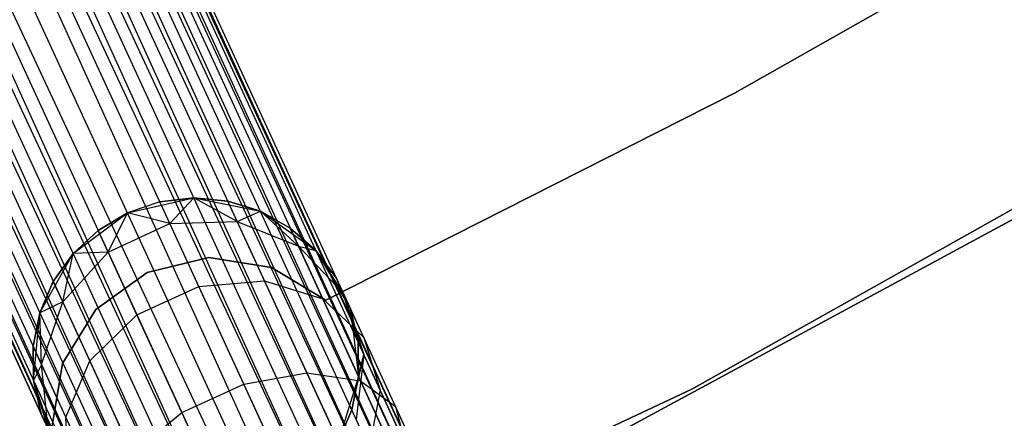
# Model space of a CAD drawing. Extents: x -102 to 102, y -101 to 102.
# Tile 301 of 481: x 24.22 to 30.25, y -55.28 to -52.84. Entities that reach past the tile are written whole.
import ezdxf

# ---------------------------------------------------------------- set-up
doc = ezdxf.new("R2010")
doc.units = 0
doc.header["$LTSCALE"] = 25.4
doc.layers.get('0').update_dxf_attribs({"linetype": 'CONTINUOUS'})

# ---------------------------------------------------------------- blocks, each defined once
blk = doc.blocks.new('NL2500011659_STL')
at = {"color": 0}
for p, q in [((34.6406, -72.8498, -7.3955), (18.9773, -38.9086, -7.191)), ((18.9773, -38.9086, -7.191), (34.5238, -72.9035, -7)), ((18.9773, -38.9086, -7.191), (34.5238, -72.9035, -7)), ((34.6406, -72.8498, -7.3955), (18.9773, -38.9086, -7.191)), ((18.9773, -38.9086, -7.809), (34.6011, -72.868, -7.809)), ((18.9773, -38.9086, -7.809), (34.6011, -72.868, -7.809)), ((19.0168, -38.8905, -7.3955), (34.6406, -72.8498, -7.3955)), ((19.0168, -38.8905, -7.6045), (34.6406, -72.8498, -7.3955)), ((34.6011, -72.868, -7.809), (19.0168, -38.8905, -7.6045)), ((19.0168, -38.8905, -7.6045), (34.6406, -72.8498, -7.3955)), ((19.0168, -38.8905, -7.3955), (34.6406, -72.8498, -7.3955)), ((34.6011, -72.868, -7.809), (19.0168, -38.8905, -7.6045)), ((18.9001, -38.9442, -7), (34.5238, -72.9035, -7)), ((18.9001, -38.9442, -7), (34.5238, -72.9035, -7)), ((34.4122, -72.9549, -8.1691), (18.9001, -38.9442, -8)), ((18.9001, -38.9442, -8), (34.6011, -72.868, -7.809)), ((18.9001, -38.9442, -8), (34.6011, -72.868, -7.809)), ((34.4122, -72.9549, -8.1691), (18.9001, -38.9442, -8)), ((34.5238, -72.9035, -7), (18.7884, -38.9955, -6.8309)), ((18.7884, -38.9955, -6.8309), (34.2711, -73.0198, -6.691)), ((18.7884, -38.9955, -6.8309), (34.2711, -73.0198, -6.691)), ((34.5238, -72.9035, -7), (18.7884, -38.9955, -6.8309)), ((18.7884, -38.9955, -8.1691), (34.4122, -72.9549, -8.1691)), ((18.7884, -38.9955, -8.1691), (34.4122, -72.9549, -8.1691)), ((18.6473, -39.0605, -6.691), (34.2711, -73.0198, -6.691)), ((18.6473, -39.0605, -6.691), (34.2711, -73.0198, -6.691)), ((34.1066, -73.0955, -8.4135), (18.6473, -39.0605, -8.309)), ((18.6473, -39.0605, -8.309), (34.4122, -72.9549, -8.1691)), ((18.6473, -39.0605, -8.309), (34.4122, -72.9549, -8.1691)), ((34.1066, -73.0955, -8.4135), (18.6473, -39.0605, -8.309)), ((34.2711, -73.0198, -6.691), (18.4828, -39.1362, -6.5865)), ((18.4828, -39.1362, -6.5865), (33.926, -73.1786, -6.5218)), ((18.4828, -39.1362, -6.5865), (33.926, -73.1786, -6.5218)), ((34.2711, -73.0198, -6.691), (18.4828, -39.1362, -6.5865)), ((18.4828, -39.1362, -8.4135), (34.1066, -73.0955, -8.4135)), ((18.4828, -39.1362, -8.4135), (34.1066, -73.0955, -8.4135)), ((18.3022, -39.2193, -6.5218), (33.926, -73.1786, -6.5218)), ((18.3022, -39.2193, -6.5218), (33.926, -73.1786, -6.5218)), ((18.3022, -39.2193, -8.4782), (33.7371, -73.2655, -8.5)), ((18.3022, -39.2193, -8.4782), (33.7371, -73.2655, -8.5)), ((18.3022, -39.2193, -8.4782), (34.1066, -73.0955, -8.4135)), ((18.3022, -39.2193, -8.4782), (34.1066, -73.0955, -8.4135)), ((18.1133, -39.3062, -6.5), (33.7371, -73.2655, -6.5)), ((18.1133, -39.3062, -6.5), (33.7371, -73.2655, -6.5)), ((18.1133, -39.3062, -8.5), (33.7371, -73.2655, -8.5)), ((18.1133, -39.3062, -8.5), (33.7371, -73.2655, -8.5)), ((33.3676, -73.4355, -8.4135), (17.9244, -39.3931, -8.4782)), ((17.9244, -39.3931, -8.4782), (33.7371, -73.2655, -8.5)), ((33.3676, -73.4355, -8.4135), (17.9244, -39.3931, -8.4782)), ((17.9244, -39.3931, -6.5218), (33.5482, -73.3524, -6.5218)), ((17.9244, -39.3931, -6.5218), (33.5482, -73.3524, -6.5218)), ((17.9244, -39.3931, -8.4782), (33.7371, -73.2655, -8.5)), ((17.7438, -39.4762, -8.4135), (33.3676, -73.4355, -8.4135)), ((17.7438, -39.4762, -8.4135), (33.3676, -73.4355, -8.4135)), ((33.5482, -73.3524, -6.5218), (17.7438, -39.4762, -6.5865)), ((17.7438, -39.4762, -6.5865), (33.2031, -73.5111, -6.691)), ((17.7438, -39.4762, -6.5865), (33.2031, -73.5111, -6.691)), ((33.5482, -73.3524, -6.5218), (17.7438, -39.4762, -6.5865)), ((33.062, -73.5761, -8.1691), (17.5793, -39.5518, -8.309)), ((17.5793, -39.5518, -8.309), (33.3676, -73.4355, -8.4135)), ((17.5793, -39.5518, -8.309), (33.3676, -73.4355, -8.4135)), ((33.062, -73.5761, -8.1691), (17.5793, -39.5518, -8.309)), ((17.5793, -39.5518, -6.691), (33.2031, -73.5111, -6.691)), ((17.5793, -39.5518, -6.691), (33.2031, -73.5111, -6.691)), ((17.4382, -39.6168, -8.1691), (33.062, -73.5761, -8.1691)), ((17.4382, -39.6168, -8.1691), (33.062, -73.5761, -8.1691)), ((33.2031, -73.5111, -6.691), (17.4382, -39.6168, -6.8309)), ((17.4382, -39.6168, -6.8309), (32.9503, -73.6274, -7)), ((17.4382, -39.6168, -6.8309), (32.9503, -73.6274, -7)), ((33.2031, -73.5111, -6.691), (17.4382, -39.6168, -6.8309)), ((17.2493, -39.7037, -7.809), (32.8731, -73.663, -7.809)), ((17.2493, -39.7037, -7.809), (32.8731, -73.663, -7.809)), ((32.9503, -73.6274, -7), (17.2493, -39.7037, -7.191)), ((17.2493, -39.7037, -7.191), (32.8336, -73.6811, -7.3955)), ((17.2493, -39.7037, -7.191), (32.8336, -73.6811, -7.3955)), ((32.9503, -73.6274, -7), (17.2493, -39.7037, -7.191)), ((32.8731, -73.663, -7.809), (17.3266, -39.6681, -8)), ((17.3266, -39.6681, -8), (33.062, -73.5761, -8.1691)), ((17.3266, -39.6681, -8), (33.062, -73.5761, -8.1691)), ((32.8731, -73.663, -7.809), (17.3266, -39.6681, -8)), ((17.3266, -39.6681, -7), (32.9503, -73.6274, -7)), ((17.3266, -39.6681, -7), (32.9503, -73.6274, -7)), ((32.8336, -73.6811, -7.3955), (17.2098, -39.7218, -7.6045)), ((17.2098, -39.7218, -7.3955), (32.8336, -73.6811, -7.3955)), ((32.8336, -73.6811, -7.3955), (17.2098, -39.7218, -7.6045)), ((17.2098, -39.7218, -7.6045), (32.8731, -73.663, -7.809)), ((17.2098, -39.7218, -7.6045), (32.8731, -73.663, -7.809)), ((17.2098, -39.7218, -7.3955), (32.8336, -73.6811, -7.3955)), ((31.0378, -51.9078, -312), (28.5985, -53.2901, -312)), ((28.5985, -53.2901, -314), (31.0378, -51.9078, -314)), ((28.5985, -53.2901, -314), (31.0378, -51.9078, -314)), ((31.0378, -51.9078, -312), (28.5985, -53.2901, -312)), ((28.3391, -55.1021, -316), (32.3772, -52.8315, -316)), ((32.3772, -52.8315, -315), (28.3391, -55.1021, -315)), ((28.3391, -55.1021, -316), (32.3772, -52.8315, -316)), ((32.3772, -52.8315, -315), (28.3391, -55.1021, -315)), ((28.5985, -53.2901, -312), (26.0978, -54.5577, -312)), ((26.0978, -54.5577, -314), (28.5985, -53.2901, -314)), ((26.0978, -54.5577, -314), (28.5985, -53.2901, -314)), ((28.5985, -53.2901, -312), (26.0978, -54.5577, -312)), ((28.5985, -53.2901, -312), (28.5985, -53.2901, -314)), ((28.5985, -53.2901, -312), (28.5985, -53.2901, -314)), ((31.5345, -53.3967, -308.5), (27.4063, -55.6275, -308.5)), ((27.4063, -55.6275, -318), (31.5345, -53.3967, -318)), ((27.4063, -55.6275, -318), (31.5345, -53.3967, -318)), ((31.5345, -53.3967, -308.5), (27.4063, -55.6275, -308.5)), ((24.8843, -54.0233, -314), (25.2899, -53.9318, -314)), ((24.8843, -54.0233, -314), (25.2899, -53.9318, -314)), ((25.2899, -53.9318, -309.5), (25.0823, -53.9562, -309.5)), ((25.0823, -53.9562, -309.5), (25.2899, -53.9318, -314)), ((25.0823, -53.9562, -309.5), (25.2899, -53.9318, -314)), ((25.2899, -53.9318, -309.5), (25.0823, -53.9562, -309.5)), ((25.1432, -54.0887, -308.5797), (25.2899, -53.9318, -309.5)), ((25.1432, -54.0887, -308.5797), (25.2899, -53.9318, -309.5)), ((25.2899, -53.9318, -314), (25.6977, -54.0133, -314)), ((25.5556, -54.076, -308.632), (25.2899, -53.9318, -309.5)), ((25.5556, -54.076, -308.632), (25.2899, -53.9318, -309.5)), ((25.4981, -53.9511, -309.5), (25.2899, -53.9318, -309.5)), ((25.2899, -53.9318, -314), (25.4981, -53.9511, -309.5)), ((25.2899, -53.9318, -314), (25.6977, -54.0133, -314)), ((25.2899, -53.9318, -309.5), (25.2899, -53.9318, -314)), ((25.2899, -53.9318, -309.5), (25.2899, -53.9318, -314)), ((25.4981, -53.9511, -309.5), (25.2899, -53.9318, -309.5)), ((25.2899, -53.9318, -314), (25.4981, -53.9511, -309.5)), ((25.0823, -53.9562, -309.5), (24.8843, -54.0233, -309.5)), ((25.0823, -53.9562, -309.5), (24.8843, -54.0233, -309.5)), ((25.0823, -53.9562, -309.5), (24.8843, -54.0233, -314)), ((25.0823, -53.9562, -309.5), (24.8843, -54.0233, -314)), ((25.1432, -54.0887, -308.5797), (25.0823, -53.9562, -309.5)), ((25.1432, -54.0887, -308.5797), (25.0823, -53.9562, -309.5)), ((25.5556, -54.076, -308.632), (25.4981, -53.9511, -309.5)), ((25.5556, -54.076, -308.632), (25.4981, -53.9511, -309.5)), ((25.6977, -54.0133, -309.5), (25.4981, -53.9511, -309.5)), ((25.4981, -53.9511, -309.5), (25.6977, -54.0133, -314)), ((25.4981, -53.9511, -309.5), (25.6977, -54.0133, -314)), ((25.6977, -54.0133, -309.5), (25.4981, -53.9511, -309.5)), ((24.5509, -54.2718, -314), (24.8843, -54.0233, -314)), ((24.5509, -54.2718, -314), (24.8843, -54.0233, -314)), ((24.8843, -54.0233, -309.5), (24.7045, -54.13, -309.5)), ((24.7045, -54.13, -309.5), (24.8843, -54.0233, -314)), ((24.8843, -54.0233, -309.5), (24.7045, -54.13, -309.5)), ((24.7045, -54.13, -309.5), (24.8843, -54.0233, -314)), ((24.7655, -54.2625, -308.5797), (24.8843, -54.0233, -309.5)), ((24.7655, -54.2625, -308.5797), (24.8843, -54.0233, -309.5)), ((25.1432, -54.0887, -308.5797), (24.8843, -54.0233, -309.5)), ((25.1432, -54.0887, -308.5797), (24.8843, -54.0233, -309.5)), ((24.8843, -54.0233, -309.5), (24.8843, -54.0233, -314)), ((24.8843, -54.0233, -309.5), (24.8843, -54.0233, -314)), ((25.5556, -54.076, -308.632), (25.6977, -54.0133, -309.5)), ((25.5556, -54.076, -308.632), (25.6977, -54.0133, -309.5)), ((25.6977, -54.0133, -314), (26.0371, -54.2535, -314)), ((25.9312, -54.2267, -308.7274), (25.6977, -54.0133, -309.5)), ((25.9312, -54.2267, -308.7274), (25.6977, -54.0133, -309.5)), ((25.88, -54.1156, -309.5), (25.6977, -54.0133, -309.5)), ((25.6977, -54.0133, -314), (25.88, -54.1156, -309.5)), ((25.6977, -54.0133, -314), (26.0371, -54.2535, -314)), ((25.6977, -54.0133, -309.5), (25.6977, -54.0133, -314)), ((25.6977, -54.0133, -309.5), (25.6977, -54.0133, -314)), ((25.88, -54.1156, -309.5), (25.6977, -54.0133, -309.5)), ((25.6977, -54.0133, -314), (25.88, -54.1156, -309.5)), ((24.7655, -54.2625, -308.5797), (25.1432, -54.0887, -308.5797)), ((24.7655, -54.2625, -308.5797), (25.1432, -54.0887, -308.5797)), ((25.1432, -54.0887, -308.5797), (25.5556, -54.076, -308.632)), ((25.1432, -54.0887, -308.5797), (25.5556, -54.076, -308.632)), ((25.32, -54.473, -307.7495), (25.1432, -54.0887, -308.5797)), ((25.32, -54.473, -307.7495), (25.1432, -54.0887, -308.5797)), ((25.5556, -54.076, -308.632), (25.9312, -54.2267, -308.7274)), ((25.7223, -54.4385, -307.8489), (25.5556, -54.076, -308.632)), ((25.7223, -54.4385, -307.8489), (25.5556, -54.076, -308.632)), ((25.5556, -54.076, -308.632), (25.9312, -54.2267, -308.7274)), ((24.7045, -54.13, -309.5), (24.5509, -54.2718, -309.5)), ((24.5509, -54.2718, -314), (24.7045, -54.13, -309.5)), ((24.7045, -54.13, -309.5), (24.5509, -54.2718, -309.5)), ((24.5509, -54.2718, -314), (24.7045, -54.13, -309.5)), ((24.7655, -54.2625, -308.5797), (24.7045, -54.13, -309.5)), ((24.7655, -54.2625, -308.5797), (24.7045, -54.13, -309.5)), ((25.9312, -54.2267, -308.7274), (25.88, -54.1156, -309.5)), ((25.9312, -54.2267, -308.7274), (25.88, -54.1156, -309.5)), ((26.0371, -54.2535, -309.5), (25.88, -54.1156, -309.5)), ((25.88, -54.1156, -309.5), (26.0371, -54.2535, -314)), ((25.88, -54.1156, -309.5), (26.0371, -54.2535, -314)), ((26.0371, -54.2535, -309.5), (25.88, -54.1156, -309.5)), ((25.9312, -54.2267, -308.7274), (26.0371, -54.2535, -309.5)), ((25.9312, -54.2267, -308.7274), (26.0371, -54.2535, -309.5)), ((25.9312, -54.2267, -308.7274), (26.2051, -54.5147, -308.8497)), ((26.0796, -54.5493, -308.0305), (25.9312, -54.2267, -308.7274)), ((26.0796, -54.5493, -308.0305), (25.9312, -54.2267, -308.7274)), ((25.9312, -54.2267, -308.7274), (26.2051, -54.5147, -308.8497)), ((24.3475, -54.6345, -314), (24.5509, -54.2718, -314)), ((24.3475, -54.6345, -314), (24.5509, -54.2718, -314)), ((24.5509, -54.2718, -309.5), (24.4301, -54.4425, -309.5)), ((24.4301, -54.4425, -309.5), (24.5509, -54.2718, -314)), ((24.4301, -54.4425, -309.5), (24.5509, -54.2718, -314)), ((24.5509, -54.2718, -309.5), (24.4301, -54.4425, -309.5)), ((24.4876, -54.5674, -308.632), (24.7655, -54.2625, -308.5797)), ((24.4876, -54.5674, -308.632), (24.7655, -54.2625, -308.5797)), ((24.4876, -54.5674, -308.632), (24.5509, -54.2718, -309.5)), ((24.4876, -54.5674, -308.632), (24.5509, -54.2718, -309.5)), ((24.7655, -54.2625, -308.5797), (24.5509, -54.2718, -309.5)), ((24.7655, -54.2625, -308.5797), (24.5509, -54.2718, -309.5)), ((24.5509, -54.2718, -309.5), (24.5509, -54.2718, -314)), ((24.5509, -54.2718, -309.5), (24.5509, -54.2718, -314)), ((24.9423, -54.6468, -307.7495), (24.7655, -54.2625, -308.5797)), ((24.9423, -54.6468, -307.7495), (24.7655, -54.2625, -308.5797)), ((26.0371, -54.2535, -314), (26.2494, -54.611, -314)), ((26.2051, -54.5147, -308.8497), (26.0371, -54.2535, -309.5)), ((26.2051, -54.5147, -308.8497), (26.0371, -54.2535, -309.5)), ((26.162, -54.4211, -309.5), (26.0371, -54.2535, -309.5)), ((26.0371, -54.2535, -314), (26.162, -54.4211, -309.5)), ((26.0371, -54.2535, -314), (26.2494, -54.611, -314)), ((26.0371, -54.2535, -309.5), (26.0371, -54.2535, -314)), ((26.0371, -54.2535, -309.5), (26.0371, -54.2535, -314)), ((26.162, -54.4211, -309.5), (26.0371, -54.2535, -309.5)), ((26.0371, -54.2535, -314), (26.162, -54.4211, -309.5)), ((25.3828, -54.2966, -312), (25.0056, -54.3872, -312)), ((25.0056, -54.3872, -314), (25.3828, -54.2966, -314)), ((25.0056, -54.3872, -314), (25.3828, -54.2966, -314)), ((25.3828, -54.2966, -312), (25.0056, -54.3872, -312)), ((25.7661, -54.3565, -312), (25.3828, -54.2966, -312)), ((25.3828, -54.2966, -312), (25.3828, -54.2966, -314)), ((25.3828, -54.2966, -314), (25.7661, -54.3565, -314)), ((25.3828, -54.2966, -312), (25.3828, -54.2966, -314)), ((25.3828, -54.2966, -314), (25.7661, -54.3565, -314)), ((25.7661, -54.3565, -312), (25.3828, -54.2966, -312)), ((25.0056, -54.3872, -312), (24.6911, -54.6145, -312)), ((24.6911, -54.6145, -314), (25.0056, -54.3872, -314)), ((24.6911, -54.6145, -314), (25.0056, -54.3872, -314)), ((25.0056, -54.3872, -312), (24.6911, -54.6145, -312)), ((25.0056, -54.3872, -312), (25.0056, -54.3872, -314)), ((25.0056, -54.3872, -312), (25.0056, -54.3872, -314)), ((26.0978, -54.5577, -312), (25.7661, -54.3565, -312)), ((25.7661, -54.3565, -312), (25.7661, -54.3565, -314)), ((25.7661, -54.3565, -314), (26.0978, -54.5577, -314)), ((25.7661, -54.3565, -312), (25.7661, -54.3565, -314)), ((25.7661, -54.3565, -314), (26.0978, -54.5577, -314)), ((26.0978, -54.5577, -312), (25.7661, -54.3565, -312)), ((24.4301, -54.4425, -309.5), (24.3475, -54.6345, -309.5)), ((24.3475, -54.6345, -314), (24.4301, -54.4425, -309.5)), ((24.4301, -54.4425, -309.5), (24.3475, -54.6345, -309.5)), ((24.3475, -54.6345, -314), (24.4301, -54.4425, -309.5)), ((24.4876, -54.5674, -308.632), (24.4301, -54.4425, -309.5)), ((24.4876, -54.5674, -308.632), (24.4301, -54.4425, -309.5)), ((24.9423, -54.6468, -307.7495), (25.32, -54.473, -307.7495)), ((24.9423, -54.6468, -307.7495), (25.32, -54.473, -307.7495)), ((25.32, -54.473, -307.7495), (25.7223, -54.4385, -307.8489)), ((25.32, -54.473, -307.7495), (25.7223, -54.4385, -307.8489)), ((25.5954, -55.0715, -307.0906), (25.32, -54.473, -307.7495)), ((25.5954, -55.0715, -307.0906), (25.32, -54.473, -307.7495)), ((25.7223, -54.4385, -307.8489), (26.0796, -54.5493, -308.0305)), ((25.9821, -55.0031, -307.2274), (25.7223, -54.4385, -307.8489)), ((25.9821, -55.0031, -307.2274), (25.7223, -54.4385, -307.8489)), ((25.7223, -54.4385, -307.8489), (26.0796, -54.5493, -308.0305)), ((26.2051, -54.5147, -308.8497), (26.162, -54.4211, -309.5)), ((26.162, -54.4211, -309.5), (26.2494, -54.611, -314)), ((26.2051, -54.5147, -308.8497), (26.162, -54.4211, -309.5)), ((26.162, -54.4211, -309.5), (26.2494, -54.611, -314)), ((26.2954, -54.815, -309.5), (26.2051, -54.5147, -308.8497)), ((26.2051, -54.5147, -308.8497), (26.33, -54.8902, -308.9774)), ((26.2954, -54.815, -309.5), (26.2051, -54.5147, -308.8497)), ((26.2494, -54.611, -309.5), (26.2051, -54.5147, -308.8497)), ((26.2494, -54.611, -309.5), (26.2051, -54.5147, -308.8497)), ((26.33, -54.7863, -308.263), (26.2051, -54.5147, -308.8497)), ((26.33, -54.7863, -308.263), (26.2051, -54.5147, -308.8497)), ((26.2051, -54.5147, -308.8497), (26.33, -54.8902, -308.9774)), ((24.4876, -54.5674, -308.632), (24.3475, -54.6345, -309.5)), ((24.4876, -54.5674, -308.632), (24.3475, -54.6345, -309.5)), ((24.3577, -54.9506, -308.7274), (24.4876, -54.5674, -308.632)), ((24.3577, -54.9506, -308.7274), (24.4876, -54.5674, -308.632)), ((24.6544, -54.9298, -307.8489), (24.4876, -54.5674, -308.632)), ((24.6544, -54.9298, -307.8489), (24.4876, -54.5674, -308.632)), ((26.0796, -54.5493, -308.0305), (26.33, -54.7863, -308.263)), ((26.3107, -55.0518, -307.4774), (26.0796, -54.5493, -308.0305)), ((26.3107, -55.0518, -307.4774), (26.0796, -54.5493, -308.0305)), ((26.0796, -54.5493, -308.0305), (26.33, -54.7863, -308.263)), ((26.0978, -54.5577, -312), (26.0978, -54.5577, -314)), ((26.0978, -54.5577, -312), (26.0978, -54.5577, -314)), ((24.3475, -54.6345, -309.5), (24.3065, -54.8395, -309.5)), ((24.3065, -54.8395, -309.5), (24.3475, -54.6345, -314)), ((24.3065, -54.8395, -309.5), (24.3475, -54.6345, -314)), ((24.3475, -54.6345, -309.5), (24.3065, -54.8395, -309.5)), ((24.3091, -55.0485, -314), (24.3475, -54.6345, -314)), ((24.3091, -55.0485, -314), (24.3475, -54.6345, -314)), ((24.3577, -54.9506, -308.7274), (24.3475, -54.6345, -309.5)), ((24.3577, -54.9506, -308.7274), (24.3475, -54.6345, -309.5)), ((24.3475, -54.6345, -309.5), (24.3475, -54.6345, -314)), ((24.3475, -54.6345, -309.5), (24.3475, -54.6345, -314)), ((24.6911, -54.6145, -312), (24.4869, -54.9443, -312)), ((24.4869, -54.9443, -314), (24.6911, -54.6145, -314)), ((24.4869, -54.9443, -314), (24.6911, -54.6145, -314)), ((24.6911, -54.6145, -312), (24.4869, -54.9443, -312)), ((24.6544, -54.9298, -307.8489), (24.9423, -54.6468, -307.7495)), ((24.6544, -54.9298, -307.8489), (24.9423, -54.6468, -307.7495)), ((24.6911, -54.6145, -312), (24.6911, -54.6145, -314)), ((24.6911, -54.6145, -312), (24.6911, -54.6145, -314)), ((25.2176, -55.2453, -307.0906), (24.9423, -54.6468, -307.7495)), ((25.2176, -55.2453, -307.0906), (24.9423, -54.6468, -307.7495)), ((26.2494, -54.611, -314), (26.298, -55.024, -314)), ((26.2954, -54.815, -309.5), (26.2494, -54.611, -309.5)), ((26.2494, -54.611, -309.5), (26.2494, -54.611, -314)), ((26.2494, -54.611, -314), (26.2954, -54.815, -309.5)), ((26.2494, -54.611, -314), (26.298, -55.024, -314)), ((26.2494, -54.611, -309.5), (26.2494, -54.611, -314)), ((26.2954, -54.815, -309.5), (26.2494, -54.611, -309.5)), ((26.2494, -54.611, -314), (26.2954, -54.815, -309.5)), ((26.298, -55.024, -309.5), (26.2954, -54.815, -309.5)), ((26.2954, -54.815, -309.5), (26.33, -54.8902, -308.9774)), ((26.2954, -54.815, -309.5), (26.33, -54.8902, -308.9774)), ((26.2954, -54.815, -309.5), (26.298, -55.024, -314)), ((26.2954, -54.815, -309.5), (26.298, -55.024, -314)), ((26.298, -55.024, -309.5), (26.2954, -54.815, -309.5)), ((26.33, -54.7863, -308.263), (26.4304, -55.1084, -308.5061)), ((26.5246, -55.2092, -307.7974), (26.33, -54.7863, -308.263)), ((26.5246, -55.2092, -307.7974), (26.33, -54.7863, -308.263)), ((26.33, -54.7863, -308.263), (26.4304, -55.1084, -308.5061)), ((24.3577, -54.9506, -308.7274), (24.3065, -54.8395, -309.5)), ((24.3065, -54.8395, -309.5), (24.3091, -55.0485, -309.5)), ((24.3577, -54.9506, -308.7274), (24.3065, -54.8395, -309.5)), ((24.3091, -55.0485, -314), (24.3065, -54.8395, -309.5)), ((24.3065, -54.8395, -309.5), (24.3091, -55.0485, -309.5)), ((24.3091, -55.0485, -314), (24.3065, -54.8395, -309.5)), ((26.257, -55.229, -309.5), (26.33, -54.8902, -308.9774)), ((26.257, -55.229, -309.5), (26.33, -54.8902, -308.9774)), ((26.33, -54.8902, -308.9774), (26.2843, -55.2882, -309.0887)), ((26.33, -54.8902, -308.9774), (26.2843, -55.2882, -309.0887)), ((26.298, -55.024, -309.5), (26.33, -54.8902, -308.9774)), ((26.298, -55.024, -309.5), (26.33, -54.8902, -308.9774)), ((26.4304, -55.1084, -308.5061), (26.33, -54.8902, -308.9774)), ((26.4304, -55.1084, -308.5061), (26.33, -54.8902, -308.9774)), ((24.3577, -54.9506, -308.7274), (24.3091, -55.0485, -309.5)), ((24.3577, -54.9506, -308.7274), (24.3091, -55.0485, -309.5)), ((24.3981, -55.346, -308.8497), (24.3577, -54.9506, -308.7274)), ((24.5061, -55.2732, -308.0305), (24.3577, -54.9506, -308.7274)), ((24.3981, -55.346, -308.8497), (24.3577, -54.9506, -308.7274)), ((24.5061, -55.2732, -308.0305), (24.3577, -54.9506, -308.7274)), ((24.4869, -54.9443, -312), (24.4236, -55.3271, -312)), ((24.4236, -55.3271, -314), (24.4869, -54.9443, -314)), ((24.4236, -55.3271, -314), (24.4869, -54.9443, -314)), ((24.4869, -54.9443, -312), (24.4236, -55.3271, -312)), ((24.4869, -54.9443, -312), (24.4869, -54.9443, -314)), ((24.4869, -54.9443, -312), (24.4869, -54.9443, -314)), ((24.5061, -55.2732, -308.0305), (24.6544, -54.9298, -307.8489)), ((24.5061, -55.2732, -308.0305), (24.6544, -54.9298, -307.8489)), ((24.9141, -55.4944, -307.2274), (24.6544, -54.9298, -307.8489)), ((24.9141, -55.4944, -307.2274), (24.6544, -54.9298, -307.8489)), ((25.5954, -55.0715, -307.0906), (25.9821, -55.0031, -307.2274)), ((25.5954, -55.0715, -307.0906), (25.9821, -55.0031, -307.2274)), ((25.9821, -55.0031, -307.2274), (26.3107, -55.0518, -307.4774)), ((26.3093, -55.7144, -306.8285), (25.9821, -55.0031, -307.2274)), ((26.3093, -55.7144, -306.8285), (25.9821, -55.0031, -307.2274)), ((25.9821, -55.0031, -307.2274), (26.3107, -55.0518, -307.4774)), ((24.4424, -55.4424, -314), (24.3091, -55.0485, -314)), ((24.3981, -55.346, -308.8497), (24.3091, -55.0485, -309.5)), ((24.3091, -55.0485, -309.5), (24.3551, -55.2525, -309.5)), ((24.3981, -55.346, -308.8497), (24.3091, -55.0485, -309.5)), ((24.3551, -55.2525, -309.5), (24.3091, -55.0485, -314)), ((24.4424, -55.4424, -314), (24.3091, -55.0485, -314)), ((24.3551, -55.2525, -309.5), (24.3091, -55.0485, -314)), ((24.3091, -55.0485, -309.5), (24.3551, -55.2525, -309.5)), ((24.3091, -55.0485, -309.5), (24.3091, -55.0485, -314)), ((24.3091, -55.0485, -309.5), (24.3091, -55.0485, -314)), ((25.2176, -55.2453, -307.0906), (25.5954, -55.0715, -307.0906)), ((25.2176, -55.2453, -307.0906), (25.5954, -55.0715, -307.0906)), ((25.9424, -55.8257, -306.6676), (25.5954, -55.0715, -307.0906)), ((25.9424, -55.8257, -306.6676), (25.5954, -55.0715, -307.0906)), ((26.298, -55.024, -314), (26.1744, -55.4211, -314)), ((26.298, -55.024, -314), (26.1744, -55.4211, -314)), ((26.257, -55.229, -309.5), (26.298, -55.024, -309.5)), ((26.298, -55.024, -314), (26.257, -55.229, -309.5)), ((26.257, -55.229, -309.5), (26.298, -55.024, -309.5)), ((26.298, -55.024, -314), (26.257, -55.229, -309.5)), ((26.298, -55.024, -309.5), (26.298, -55.024, -314)), ((26.298, -55.024, -309.5), (26.298, -55.024, -314)), ((26.3107, -55.0518, -307.4774), (26.5246, -55.2092, -307.7974)), ((26.602, -55.6849, -307.1223), (26.3107, -55.0518, -307.4774)), ((26.602, -55.6849, -307.1223), (26.3107, -55.0518, -307.4774)), ((26.3107, -55.0518, -307.4774), (26.5246, -55.2092, -307.7974)), ((24.1426, -57.0647, -316), (28.3391, -55.1021, -316)), ((28.3391, -55.1021, -315), (24.1426, -57.0647, -315)), ((24.1426, -57.0647, -316), (28.3391, -55.1021, -316)), ((28.3391, -55.1021, -315), (24.1426, -57.0647, -315)), ((26.4304, -55.1084, -308.5061), (26.3633, -55.4599, -308.7177)), ((26.4304, -55.1084, -308.5061), (26.3633, -55.4599, -308.7177)), ((26.5867, -55.4482, -308.132), (26.4304, -55.1084, -308.5061)), ((26.5867, -55.4482, -308.132), (26.4304, -55.1084, -308.5061)), ((28.3391, -55.1021, -316), (28.3391, -55.1021, -315)), ((28.3391, -55.1021, -316), (28.3391, -55.1021, -315)), ((24.3981, -55.346, -308.8497), (24.3551, -55.2525, -309.5)), ((24.4424, -55.4424, -314), (24.3551, -55.2525, -309.5)), ((24.3981, -55.346, -308.8497), (24.3551, -55.2525, -309.5)), ((24.4424, -55.4424, -314), (24.3551, -55.2525, -309.5)), ((24.9141, -55.4944, -307.2274), (25.2176, -55.2453, -307.0906)), ((24.9141, -55.4944, -307.2274), (25.2176, -55.2453, -307.0906)), ((25.5646, -55.9995, -306.6676), (25.2176, -55.2453, -307.0906)), ((25.5646, -55.9995, -306.6676), (25.2176, -55.2453, -307.0906)), ((26.1744, -55.4211, -309.5), (26.257, -55.229, -309.5)), ((26.257, -55.229, -309.5), (26.1744, -55.4211, -314)), ((26.257, -55.229, -309.5), (26.1744, -55.4211, -314)), ((26.1744, -55.4211, -309.5), (26.257, -55.229, -309.5)), ((26.2843, -55.2882, -309.0887), (26.257, -55.229, -309.5)), ((26.2843, -55.2882, -309.0887), (26.257, -55.229, -309.5)), ((26.5246, -55.2092, -307.7974), (26.5867, -55.4482, -308.132)), ((26.7698, -55.7422, -307.4985), (26.5246, -55.2092, -307.7974)), ((26.7698, -55.7422, -307.4985), (26.5246, -55.2092, -307.7974)), ((26.5246, -55.2092, -307.7974), (26.5867, -55.4482, -308.132)), ((24.5231, -55.6176, -308.263), (24.5061, -55.2732, -308.0305)), ((24.7372, -55.7757, -307.4774), (24.5061, -55.2732, -308.0305)), ((24.5231, -55.6176, -308.263), (24.5061, -55.2732, -308.0305)), ((24.7372, -55.7757, -307.4774), (24.5061, -55.2732, -308.0305))]:
    blk.add_line(p, q, dxfattribs=at)

msp = doc.modelspace()

# ---------------------------------------------------------------- block references
at = {"color": 0}
msp.add_blockref('NL2500011659_STL', (0, 0), dxfattribs=at)

doc.saveas('drawing.dxf')
